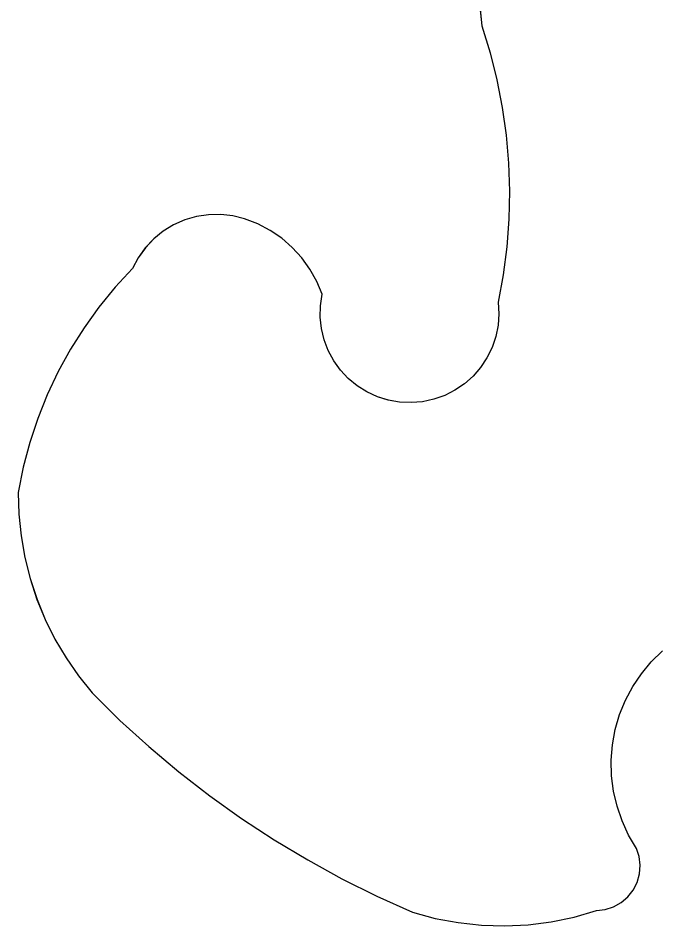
# Model space of a CAD drawing. Extents: x 3684037 to 3722149, y 433263 to 459021.
# Drawn here: x 3709053.8 to 3709142, y 455681.8 to 455807.1 of the extents above; entities that cross this region are included whole.
import ezdxf

# ---------------------------------------------------------------- set-up
doc = ezdxf.new("R2010")
doc.units = 0
doc.layers.add('V-TOPO-SHOR', color=7, linetype='Continuous')
doc.layers.add('V-WETL-SWMP', color=7, linetype='Continuous')

msp = doc.modelspace()

# ---------------------------------------------------------------- linework, layer by layer
at = {"layer": 'V-TOPO-SHOR'}
for p, q in [((3709117.057952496, 455813.25995037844), (3709117.8279525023, 455805.9779503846)), ((3709117.8279525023, 455805.9779503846), (3709118.960952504, 455802.2829503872)), ((3709118.960952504, 455802.2829503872), (3709119.896952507, 455798.5339503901)), ((3709119.896952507, 455798.5339503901), (3709120.63295251, 455794.7399503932)), ((3709120.63295251, 455794.7399503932), (3709121.165952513, 455790.9129503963)), ((3709121.1659525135, 455790.9129503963), (3709121.4949525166, 455787.0619503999)), ((3709121.4949525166, 455787.0619503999), (3709121.6189525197, 455783.1999504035)), ((3709121.61895252, 455783.1999504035), (3709121.538952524, 455779.33595040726)), ((3709076.8089525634, 455779.204950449), (3709075.2679525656, 455778.52495045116)), ((3709078.425952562, 455779.67595044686), (3709076.8089525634, 455779.204950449)), ((3709080.09095256, 455779.9279504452), (3709078.425952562, 455779.67595044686)), ((3709081.7739525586, 455779.9569504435), (3709080.09095256, 455779.9279504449)), ((3709083.446952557, 455779.76195044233), (3709081.7739525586, 455779.95695044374)), ((3709085.078952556, 455779.3479504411), (3709083.446952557, 455779.76195044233)), ((3709086.8839525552, 455778.65995044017), (3709085.078952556, 455779.3479504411)), ((3709121.538952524, 455779.33595040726), (3709121.2529525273, 455775.48195041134)), ((3709073.831952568, 455777.6469504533), (3709072.52395257, 455776.58595045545)), ((3709075.2679525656, 455778.52495045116), (3709073.831952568, 455777.6469504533)), ((3709088.596952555, 455777.7669504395), (3709086.8839525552, 455778.65995044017)), ((3709090.193952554, 455776.680950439), (3709088.596952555, 455777.7669504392)), ((3709072.52395257, 455776.58595045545), (3709071.368952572, 455775.3609504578)), ((3709091.653952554, 455775.415950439), (3709090.193952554, 455776.680950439)), ((3709071.368952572, 455775.3609504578), (3709070.385952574, 455773.99295045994)), ((3709092.957952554, 455773.990950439), (3709091.653952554, 455775.415950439)), ((3709121.2529525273, 455775.48195041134), (3709120.762952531, 455771.6489504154)), ((3709070.385952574, 455773.99295045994), (3709069.592952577, 455772.5079504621)), ((3709094.086952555, 455772.42395043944), (3709092.957952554, 455773.990950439)), ((3709069.592952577, 455772.5079504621), (3709067.2019525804, 455769.9219504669)), ((3709095.0259525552, 455770.73595044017), (3709094.086952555, 455772.42395043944)), ((3709120.762952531, 455771.6489504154), (3709120.0709525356, 455767.84695041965)), ((3709095.762952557, 455768.94995044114), (3709095.0259525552, 455770.73595044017)), ((3709067.2019525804, 455769.9219504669), (3709064.972952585, 455767.19495047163)), ((3709095.5269525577, 455767.37895044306), (3709095.7629525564, 455768.94995044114)), ((3709120.0709525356, 455767.84695041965), (3709120.1639525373, 455766.26095042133)), ((3709064.972952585, 455767.19495047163), (3709062.91395259, 455764.33795047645)), ((3709095.4949525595, 455765.79095044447), (3709095.526952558, 455767.37895044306)), ((3709095.6669525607, 455764.2119504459), (3709095.4949525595, 455765.79095044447)), ((3709120.163952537, 455766.26095042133), (3709120.0519525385, 455764.67695042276)), ((3709062.91395259, 455764.33795047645), (3709061.032952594, 455761.360950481)), ((3709096.0399525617, 455762.66795044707), (3709095.6669525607, 455764.2119504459)), ((3709120.0519525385, 455764.67695042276), (3709119.7379525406, 455763.1199504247)), ((3709096.6089525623, 455761.18495044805), (3709096.0399525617, 455762.66795044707)), ((3709119.7379525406, 455763.1199504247), (3709119.2259525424, 455761.6159504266)), ((3709061.032952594, 455761.360950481), (3709059.3359525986, 455758.27495048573)), ((3709119.2259525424, 455761.6159504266), (3709118.5249525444, 455760.1899504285)), ((3709097.363952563, 455759.78695044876), (3709096.6089525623, 455761.18495044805)), ((3709118.5249525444, 455760.1899504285), (3709117.646952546, 455758.86595043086)), ((3709098.2909525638, 455758.496950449), (3709097.363952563, 455759.78695044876)), ((3709117.646952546, 455758.86595043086), (3709116.6059525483, 455757.665950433)), ((3709059.3359525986, 455758.27495048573), (3709057.8299526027, 455755.09095049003)), ((3709099.376952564, 455757.33795044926), (3709098.2909525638, 455758.496950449)), ((3709116.6059525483, 455757.66595043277), (3709115.41995255, 455756.60995043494)), ((3709100.6029525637, 455756.326950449), (3709099.376952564, 455757.33795044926)), ((3709101.9479525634, 455755.48295044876), (3709100.6029525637, 455756.326950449)), ((3709115.41995255, 455756.60995043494), (3709114.1079525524, 455755.7149504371)), ((3709057.8299526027, 455755.09095049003), (3709056.520952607, 455751.82095049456)), ((3709103.3909525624, 455754.8179504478), (3709101.9479525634, 455755.48295044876)), ((3709114.1079525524, 455755.7149504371), (3709112.690952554, 455754.99495043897)), ((3709104.9069525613, 455754.3439504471), (3709103.3909525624, 455754.8179504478)), ((3709106.4719525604, 455754.0689504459), (3709104.9069525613, 455754.3439504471)), ((3709108.0589525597, 455753.9969504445), (3709106.4719525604, 455754.0689504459)), ((3709109.6419525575, 455754.12895044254), (3709108.0589525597, 455753.99695044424)), ((3709111.193952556, 455754.4639504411), (3709109.6419525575, 455754.1289504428)), ((3709112.690952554, 455754.99495043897), (3709111.193952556, 455754.46395044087)), ((3709056.520952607, 455751.82095049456), (3709055.4129526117, 455748.4779504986)), ((3709055.4129526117, 455748.4779504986), (3709054.510952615, 455745.0739505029)), ((3709054.510952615, 455745.0739505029), (3709053.8169526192, 455741.62095050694)), ((3709053.8169526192, 455741.62095050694), (3709053.911952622, 455738.6079505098)), ((3709053.911952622, 455738.6079505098), (3709054.2209526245, 455735.6099505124)), ((3709054.2209526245, 455735.6099505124), (3709054.743952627, 455732.6419505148)), ((3709054.743952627, 455732.6419505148), (3709055.477952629, 455729.71795051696)), ((3709055.477952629, 455729.71795051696), (3709056.41795263, 455726.8549505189)), ((3709056.41795263, 455726.8549505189), (3709057.560952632, 455724.0659505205)), ((3709057.560952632, 455724.0659505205), (3709058.8999526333, 455721.3659505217)), ((3709058.8999526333, 455721.3659505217), (3709060.428952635, 455718.7679505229)), ((3709060.4289526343, 455718.7679505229), (3709062.139952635, 455716.2859505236)), ((3709141.2029525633, 455718.2429504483), (3709142.7329525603, 455719.7409504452)), ((3709139.8349525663, 455716.59695045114), (3709141.2029525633, 455718.2429504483)), ((3709062.139952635, 455716.2859505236), (3709064.022952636, 455713.9329505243)), ((3709138.6409525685, 455714.818950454), (3709139.8349525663, 455716.59695045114)), ((3709064.022952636, 455713.9329505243), (3709067.869952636, 455710.15395052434)), ((3709137.635952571, 455712.92895045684), (3709138.6409525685, 455714.818950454)), ((3709136.829952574, 455710.94495045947), (3709137.635952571, 455712.92895045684)), ((3709067.869952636, 455710.15395052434), (3709071.861952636, 455706.52795052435)), ((3709136.229952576, 455708.88995046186), (3709136.829952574, 455710.94495045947)), ((3709135.842952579, 455706.7839504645), (3709136.229952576, 455708.88995046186)), ((3709071.861952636, 455706.52795052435), (3709075.992952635, 455703.06195052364)), ((3709135.6739525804, 455704.64995046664), (3709135.842952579, 455706.7839504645)), ((3709135.7239525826, 455702.50995046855), (3709135.6739525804, 455704.64995046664)), ((3709075.992952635, 455703.06195052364), (3709080.2569526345, 455699.7599505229)), ((3709135.9929525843, 455700.38595047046), (3709135.7239525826, 455702.50995046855)), ((3709136.476952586, 455698.29995047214), (3709135.9929525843, 455700.38595047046)), ((3709080.2569526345, 455699.7599505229), (3709084.6469526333, 455696.62795052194)), ((3709137.171952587, 455696.27495047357), (3709136.476952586, 455698.29995047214)), ((3709084.6469526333, 455696.62795052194), (3709089.156952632, 455693.67095052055)), ((3709138.069952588, 455694.3309504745), (3709137.171952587, 455696.27495047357)), ((3709139.1619525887, 455692.4899504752), (3709138.069952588, 455694.3309504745)), ((3709089.156952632, 455693.6709505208), (3709093.778952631, 455690.8929505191)), ((3709139.5319525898, 455691.3459504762), (3709139.161952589, 455692.4899504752)), ((3709139.6729525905, 455690.15195047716), (3709139.5319525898, 455691.3459504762)), ((3709093.778952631, 455690.8929505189), (3709098.5059526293, 455688.2979505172)), ((3709139.576952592, 455688.95395047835), (3709139.6729525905, 455690.15195047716)), ((3709139.2489525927, 455687.7969504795), (3709139.576952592, 455688.95395047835)), ((3709098.5059526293, 455688.2979505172), (3709103.331952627, 455685.88995051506)), ((3709138.701952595, 455686.7269504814), (3709139.2489525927, 455687.7969504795)), ((3709137.9569525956, 455685.78395048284), (3709138.701952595, 455686.7269504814)), ((3709103.331952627, 455685.88995051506), (3709108.247952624, 455683.6739505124)), ((3709135.991952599, 455684.41795048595), (3709137.041952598, 455685.0039504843)), ((3709137.041952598, 455685.0039504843), (3709137.9569525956, 455685.78395048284)), ((3709108.247952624, 455683.6739505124), (3709111.3639526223, 455682.8349505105)), ((3709130.5539526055, 455683.0129504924), (3709133.6539526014, 455683.90895048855)), ((3709133.6539526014, 455683.90895048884), (3709134.8479526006, 455684.04795048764)), ((3709134.8479526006, 455684.04795048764), (3709135.991952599, 455684.4179504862)), ((3709111.3639526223, 455682.8349505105), (3709114.5359526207, 455682.24195050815)), ((3709127.393952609, 455682.35995049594), (3709130.5539526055, 455683.0129504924)), ((3709114.5359526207, 455682.2419505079), (3709117.7439526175, 455681.8959505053)), ((3709117.7439526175, 455681.8959505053), (3709120.968952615, 455681.7999505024)), ((3709120.968952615, 455681.7999505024), (3709124.192952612, 455681.9549504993)), ((3709124.192952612, 455681.9549504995), (3709127.393952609, 455682.35995049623))]:
    msp.add_line(p, q, dxfattribs=at)
for points in [[(3709117.058, 455813.26), (3709117.829, 455805.978), (3709118.961, 455802.283), (3709119.897, 455798.533), (3709120.632, 455794.74), (3709121.167, 455790.912), (3709121.494, 455787.06200000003), (3709121.619, 455783.2), (3709121.54, 455779.335), (3709121.253, 455775.483), (3709120.7630000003, 455771.64900000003), (3709120.071, 455767.848), (3709120.163, 455766.261), (3709120.0530000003, 455764.678), (3709119.737, 455763.119), (3709119.225, 455761.61600000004), (3709118.525, 455760.19), (3709117.646, 455758.865), (3709116.606, 455757.66500000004), (3709115.42, 455756.61), (3709114.1070000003, 455755.715), (3709112.69, 455754.995), (3709111.193, 455754.46400000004), (3709109.643, 455754.128), (3709108.06, 455753.99700000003), (3709106.472, 455754.069), (3709104.9080000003, 455754.343), (3709103.39, 455754.818), (3709101.948, 455755.482), (3709100.603, 455756.32800000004), (3709099.376, 455757.338), (3709098.291, 455758.49700000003), (3709097.365, 455759.787), (3709096.609, 455761.186), (3709096.04, 455762.668), (3709095.667, 455764.213), (3709095.495, 455765.792), (3709095.528, 455767.379), (3709095.7630000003, 455768.95), (3709095.026, 455770.73600000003), (3709094.086, 455772.423), (3709092.958, 455773.992), (3709091.653, 455775.41500000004), (3709090.1950000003, 455776.681), (3709088.597, 455777.766), (3709086.883, 455778.659), (3709085.079, 455779.347), (3709083.447, 455779.761), (3709081.773, 455779.958), (3709080.09, 455779.929), (3709078.4250000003, 455779.675), (3709076.809, 455779.204), (3709075.267, 455778.52400000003), (3709073.8310000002, 455777.648), (3709072.525, 455776.587), (3709071.37, 455775.362), (3709070.387, 455773.994), (3709069.592, 455772.507), (3709067.202, 455769.922), (3709064.974, 455767.195), (3709062.913, 455764.338), (3709061.0330000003, 455761.362), (3709059.336, 455758.275), (3709057.83, 455755.091)], [(3709057.83, 455755.091), (3709056.522, 455751.82), (3709055.414, 455748.478), (3709054.511, 455745.074), (3709053.816, 455741.621), (3709053.912, 455738.609), (3709054.222, 455735.61), (3709054.744, 455732.643), (3709055.477, 455729.718), (3709056.417, 455726.855), (3709057.56, 455724.066), (3709058.899, 455721.36600000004), (3709060.429, 455718.768), (3709062.139, 455716.28500000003), (3709064.023, 455713.93200000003), (3709067.87, 455710.154), (3709071.861, 455706.529), (3709075.992, 455703.061), (3709080.258, 455699.76), (3709084.647, 455696.629), (3709089.157, 455693.67100000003), (3709093.779, 455690.892), (3709098.506, 455688.297), (3709103.333, 455685.891), (3709108.248, 455683.673), (3709111.363, 455682.835), (3709114.535, 455682.24100000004), (3709117.745, 455681.895), (3709120.968, 455681.799), (3709124.194, 455681.955), (3709127.395, 455682.36), (3709130.555, 455683.014), (3709133.653, 455683.909), (3709134.847, 455684.048), (3709135.992, 455684.418), (3709137.043, 455685.004), (3709137.9560000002, 455685.784), (3709138.702, 455686.727), (3709139.2490000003, 455687.798), (3709139.576, 455688.955), (3709139.6720000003, 455690.153), (3709139.531, 455691.347), (3709139.163, 455692.49), (3709138.071, 455694.331), (3709137.1720000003, 455696.27400000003), (3709136.478, 455698.3), (3709135.992, 455700.387), (3709135.724, 455702.51), (3709135.6750000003, 455704.651), (3709135.843, 455706.78500000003), (3709136.23, 455708.89), (3709136.83, 455710.944), (3709137.637, 455712.929), (3709138.64, 455714.819), (3709139.8340000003, 455716.597), (3709141.202, 455718.243), (3709142.7320000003, 455719.74)]]:
    msp.add_lwpolyline(points, dxfattribs=at)
at = {"layer": 'V-WETL-SWMP'}
for p, q in [((3709117.057952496, 455813.25995037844), (3709117.8279525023, 455805.9779503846)), ((3709117.8279525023, 455805.9779503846), (3709118.960952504, 455802.2829503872)), ((3709118.960952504, 455802.2829503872), (3709119.896952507, 455798.5339503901)), ((3709119.896952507, 455798.5339503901), (3709120.63295251, 455794.7399503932)), ((3709120.63295251, 455794.7399503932), (3709121.165952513, 455790.9129503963)), ((3709121.1659525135, 455790.9129503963), (3709121.4949525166, 455787.0619503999)), ((3709121.4949525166, 455787.0619503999), (3709121.6189525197, 455783.1999504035)), ((3709121.61895252, 455783.1999504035), (3709121.538952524, 455779.33595040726)), ((3709076.8089525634, 455779.204950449), (3709075.2679525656, 455778.52495045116)), ((3709078.425952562, 455779.67595044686), (3709076.8089525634, 455779.204950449)), ((3709080.09095256, 455779.9279504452), (3709078.425952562, 455779.67595044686)), ((3709081.7739525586, 455779.9569504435), (3709080.09095256, 455779.9279504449)), ((3709083.446952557, 455779.76195044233), (3709081.7739525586, 455779.95695044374)), ((3709085.078952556, 455779.3479504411), (3709083.446952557, 455779.76195044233)), ((3709086.8839525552, 455778.65995044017), (3709085.078952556, 455779.3479504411)), ((3709121.538952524, 455779.33595040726), (3709121.2529525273, 455775.48195041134)), ((3709073.831952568, 455777.6469504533), (3709072.52395257, 455776.58595045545)), ((3709075.2679525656, 455778.52495045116), (3709073.831952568, 455777.6469504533)), ((3709088.596952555, 455777.7669504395), (3709086.8839525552, 455778.65995044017)), ((3709090.193952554, 455776.680950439), (3709088.596952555, 455777.7669504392)), ((3709072.52395257, 455776.58595045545), (3709071.368952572, 455775.3609504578)), ((3709091.653952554, 455775.415950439), (3709090.193952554, 455776.680950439)), ((3709071.368952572, 455775.3609504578), (3709070.385952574, 455773.99295045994)), ((3709092.957952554, 455773.990950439), (3709091.653952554, 455775.415950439)), ((3709121.2529525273, 455775.48195041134), (3709120.762952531, 455771.6489504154)), ((3709070.385952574, 455773.99295045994), (3709069.592952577, 455772.5079504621)), ((3709094.086952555, 455772.42395043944), (3709092.957952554, 455773.990950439)), ((3709069.592952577, 455772.5079504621), (3709067.2019525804, 455769.9219504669)), ((3709095.0259525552, 455770.73595044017), (3709094.086952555, 455772.42395043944)), ((3709120.762952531, 455771.6489504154), (3709120.0709525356, 455767.84695041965)), ((3709095.762952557, 455768.94995044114), (3709095.0259525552, 455770.73595044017)), ((3709067.2019525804, 455769.9219504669), (3709064.972952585, 455767.19495047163)), ((3709095.5269525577, 455767.37895044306), (3709095.7629525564, 455768.94995044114)), ((3709120.0709525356, 455767.84695041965), (3709120.1639525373, 455766.26095042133)), ((3709064.972952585, 455767.19495047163), (3709062.91395259, 455764.33795047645)), ((3709095.4949525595, 455765.79095044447), (3709095.526952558, 455767.37895044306)), ((3709095.6669525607, 455764.2119504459), (3709095.4949525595, 455765.79095044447)), ((3709120.163952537, 455766.26095042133), (3709120.0519525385, 455764.67695042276)), ((3709062.91395259, 455764.33795047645), (3709061.032952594, 455761.360950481)), ((3709096.0399525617, 455762.66795044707), (3709095.6669525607, 455764.2119504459)), ((3709120.0519525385, 455764.67695042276), (3709119.7379525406, 455763.1199504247)), ((3709096.6089525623, 455761.18495044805), (3709096.0399525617, 455762.66795044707)), ((3709119.7379525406, 455763.1199504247), (3709119.2259525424, 455761.6159504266)), ((3709061.032952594, 455761.360950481), (3709059.3359525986, 455758.27495048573)), ((3709119.2259525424, 455761.6159504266), (3709118.5249525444, 455760.1899504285)), ((3709097.363952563, 455759.78695044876), (3709096.6089525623, 455761.18495044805)), ((3709118.5249525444, 455760.1899504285), (3709117.646952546, 455758.86595043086)), ((3709098.2909525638, 455758.496950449), (3709097.363952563, 455759.78695044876)), ((3709117.646952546, 455758.86595043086), (3709116.6059525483, 455757.665950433)), ((3709059.3359525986, 455758.27495048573), (3709057.8299526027, 455755.09095049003)), ((3709099.376952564, 455757.33795044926), (3709098.2909525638, 455758.496950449)), ((3709116.6059525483, 455757.66595043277), (3709115.41995255, 455756.60995043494)), ((3709100.6029525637, 455756.326950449), (3709099.376952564, 455757.33795044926)), ((3709101.9479525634, 455755.48295044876), (3709100.6029525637, 455756.326950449)), ((3709115.41995255, 455756.60995043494), (3709114.1079525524, 455755.7149504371)), ((3709057.8299526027, 455755.09095049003), (3709056.520952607, 455751.82095049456)), ((3709103.3909525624, 455754.8179504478), (3709101.9479525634, 455755.48295044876)), ((3709114.1079525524, 455755.7149504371), (3709112.690952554, 455754.99495043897)), ((3709104.9069525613, 455754.3439504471), (3709103.3909525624, 455754.8179504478)), ((3709106.4719525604, 455754.0689504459), (3709104.9069525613, 455754.3439504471)), ((3709108.0589525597, 455753.9969504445), (3709106.4719525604, 455754.0689504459)), ((3709109.6419525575, 455754.12895044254), (3709108.0589525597, 455753.99695044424)), ((3709111.193952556, 455754.4639504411), (3709109.6419525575, 455754.1289504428)), ((3709112.690952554, 455754.99495043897), (3709111.193952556, 455754.46395044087)), ((3709056.520952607, 455751.82095049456), (3709055.4129526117, 455748.4779504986)), ((3709055.4129526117, 455748.4779504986), (3709054.510952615, 455745.0739505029)), ((3709054.510952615, 455745.0739505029), (3709053.8169526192, 455741.62095050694)), ((3709053.8169526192, 455741.62095050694), (3709053.911952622, 455738.6079505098)), ((3709053.911952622, 455738.6079505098), (3709054.2209526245, 455735.6099505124)), ((3709054.2209526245, 455735.6099505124), (3709054.743952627, 455732.6419505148)), ((3709054.743952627, 455732.6419505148), (3709055.477952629, 455729.71795051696)), ((3709055.477952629, 455729.71795051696), (3709056.41795263, 455726.8549505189)), ((3709056.41795263, 455726.8549505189), (3709057.560952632, 455724.0659505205)), ((3709057.560952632, 455724.0659505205), (3709058.8999526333, 455721.3659505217)), ((3709058.8999526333, 455721.3659505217), (3709060.428952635, 455718.7679505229)), ((3709060.4289526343, 455718.7679505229), (3709062.139952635, 455716.2859505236)), ((3709141.2029525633, 455718.2429504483), (3709142.7329525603, 455719.7409504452)), ((3709139.8349525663, 455716.59695045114), (3709141.2029525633, 455718.2429504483)), ((3709062.139952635, 455716.2859505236), (3709064.022952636, 455713.9329505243)), ((3709138.6409525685, 455714.818950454), (3709139.8349525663, 455716.59695045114)), ((3709064.022952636, 455713.9329505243), (3709067.869952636, 455710.15395052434)), ((3709137.635952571, 455712.92895045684), (3709138.6409525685, 455714.818950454)), ((3709136.829952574, 455710.94495045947), (3709137.635952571, 455712.92895045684)), ((3709067.869952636, 455710.15395052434), (3709071.861952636, 455706.52795052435)), ((3709136.229952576, 455708.88995046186), (3709136.829952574, 455710.94495045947)), ((3709135.842952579, 455706.7839504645), (3709136.229952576, 455708.88995046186)), ((3709071.861952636, 455706.52795052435), (3709075.992952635, 455703.06195052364)), ((3709135.6739525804, 455704.64995046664), (3709135.842952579, 455706.7839504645)), ((3709135.7239525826, 455702.50995046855), (3709135.6739525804, 455704.64995046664)), ((3709075.992952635, 455703.06195052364), (3709080.2569526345, 455699.7599505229)), ((3709135.9929525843, 455700.38595047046), (3709135.7239525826, 455702.50995046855)), ((3709136.476952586, 455698.29995047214), (3709135.9929525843, 455700.38595047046)), ((3709080.2569526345, 455699.7599505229), (3709084.6469526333, 455696.62795052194)), ((3709137.171952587, 455696.27495047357), (3709136.476952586, 455698.29995047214)), ((3709084.6469526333, 455696.62795052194), (3709089.156952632, 455693.67095052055)), ((3709138.069952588, 455694.3309504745), (3709137.171952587, 455696.27495047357)), ((3709139.1619525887, 455692.4899504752), (3709138.069952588, 455694.3309504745)), ((3709089.156952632, 455693.6709505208), (3709093.778952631, 455690.8929505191)), ((3709139.5319525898, 455691.3459504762), (3709139.161952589, 455692.4899504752)), ((3709139.6729525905, 455690.15195047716), (3709139.5319525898, 455691.3459504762)), ((3709093.778952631, 455690.8929505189), (3709098.5059526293, 455688.2979505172)), ((3709139.576952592, 455688.95395047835), (3709139.6729525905, 455690.15195047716)), ((3709139.2489525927, 455687.7969504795), (3709139.576952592, 455688.95395047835)), ((3709098.5059526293, 455688.2979505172), (3709103.331952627, 455685.88995051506)), ((3709138.701952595, 455686.7269504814), (3709139.2489525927, 455687.7969504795)), ((3709137.9569525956, 455685.78395048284), (3709138.701952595, 455686.7269504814)), ((3709103.331952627, 455685.88995051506), (3709108.247952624, 455683.6739505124)), ((3709135.991952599, 455684.41795048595), (3709137.041952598, 455685.0039504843)), ((3709137.041952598, 455685.0039504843), (3709137.9569525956, 455685.78395048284)), ((3709108.247952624, 455683.6739505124), (3709111.3639526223, 455682.8349505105)), ((3709130.5539526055, 455683.0129504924), (3709133.6539526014, 455683.90895048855)), ((3709133.6539526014, 455683.90895048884), (3709134.8479526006, 455684.04795048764)), ((3709134.8479526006, 455684.04795048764), (3709135.991952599, 455684.4179504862)), ((3709111.3639526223, 455682.8349505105), (3709114.5359526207, 455682.24195050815)), ((3709127.393952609, 455682.35995049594), (3709130.5539526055, 455683.0129504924)), ((3709114.5359526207, 455682.2419505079), (3709117.7439526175, 455681.8959505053)), ((3709117.7439526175, 455681.8959505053), (3709120.968952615, 455681.7999505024)), ((3709120.968952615, 455681.7999505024), (3709124.192952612, 455681.9549504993)), ((3709124.192952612, 455681.9549504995), (3709127.393952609, 455682.35995049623))]:
    msp.add_line(p, q, dxfattribs=at)

doc.saveas('drawing.dxf')
